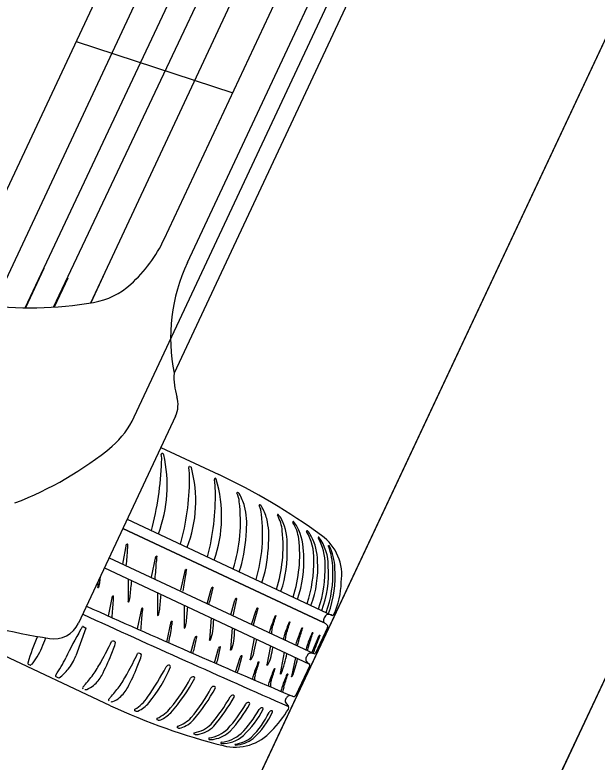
# Model space of a CAD drawing. Extents: x 14104283 to 14128447, y 8633203 to 8671666.
# Drawn here: x 14117728.91 to 14117736.05, y 8668581.86 to 8668591.02 of the extents above; entities that cross this region are included whole.
import ezdxf

# ---------------------------------------------------------------- set-up
doc = ezdxf.new("R2010")
doc.units = 0
for name, color, linetype in [('Cell', 7, 'Continuous'), ('Default', 7, 'Continuous'), ('TC_SubstrataExistingPavement', 7, 'Continuous'), ('Terrain', 7, 'Continuous')]:
    doc.layers.add(name, color=color, linetype=linetype)

msp = doc.modelspace()

# ---------------------------------------------------------------- linework, layer by layer
at = {"layer": 'Cell'}
for p, q in [((14117733.2129, 8668598.2837), (14117728.7801, 8668588.8216)), ((14117734.2301, 8668593.8209), (14117730.8598, 8668586.6268)), ((14117729.6583, 8668590.6961), (14117731.5801, 8668590.0684)), ((14117729.2629, 8668587.9118), (14117729.0371, 8668587.4298)), ((14117729.9905, 8668587.8175), (14117729.8372, 8668587.4903)), ((14117729.5556, 8668587.793), (14117729.3897, 8668587.439)), ((14117730.8779, 8668586.0999), (14117729.6882, 8668583.5604)), ((14117730.6989, 8668585.7179), (14117731.4098, 8668585.3848)), ((14117730.723, 8668585.6407), (14117730.723, 8668585.6407)), ((14117730.7344, 8668585.6279), (14117730.7344, 8668585.6279)), ((14117731.0607, 8668585.4808), (14117731.0607, 8668585.4808)), ((14117731.0728, 8668585.4693), (14117731.0728, 8668585.4693)), ((14117731.3576, 8668585.3223), (14117731.3576, 8668585.3223)), ((14117731.3643, 8668585.3386), (14117731.3643, 8668585.3386)), ((14117731.3764, 8668585.3271), (14117731.3764, 8668585.3271)), ((14117730.2858, 8668584.8361), (14117732.8026, 8668583.657)), ((14117732.1839, 8668584.8305), (14117732.1839, 8668584.8305)), ((14117732.3721, 8668584.7437), (14117732.3721, 8668584.7437)), ((14117732.5421, 8668584.6304), (14117732.5421, 8668584.6304)), ((14117730.2318, 8668584.2851), (14117730.2779, 8668584.5285)), ((14117730.0642, 8668584.3631), (14117732.5742, 8668583.1872)), ((14117730.5845, 8668584.1263), (14117730.6384, 8668584.3783)), ((14117730.0058, 8668584.2384), (14117732.516, 8668583.0623)), ((14117730.9454, 8668583.9659), (14117730.9993, 8668584.218)), ((14117729.9251, 8668584.066), (14117729.9248, 8668584.0012)), ((14117730.2974, 8668584.1017), (14117730.2965, 8668583.8271)), ((14117731.2656, 8668583.8003), (14117731.3157, 8668583.9788)), ((14117731.3361, 8668583.9968), (14117731.296, 8668583.822)), ((14117732.172, 8668583.9525), (14117732.172, 8668583.9525)), ((14117730.0813, 8668582.5489), (14117727.1097, 8668583.941)), ((14117730.0571, 8668583.6488), (14117730.1031, 8668583.8922)), ((14117730.6587, 8668583.9325), (14117730.6577, 8668583.6579)), ((14117732.376, 8668583.8569), (14117732.376, 8668583.8569)), ((14117730.9862, 8668583.779), (14117730.9852, 8668583.5045)), ((14117731.5572, 8668583.6633), (14117731.6074, 8668583.8417)), ((14117732.5405, 8668583.7798), (14117732.5405, 8668583.7798)), ((14117730.4097, 8668583.4899), (14117730.4637, 8668583.742)), ((14117731.8116, 8668583.5439), (14117731.868, 8668583.7225)), ((14117732.6733, 8668583.7176), (14117732.6733, 8668583.7176)), ((14117732.7568, 8668583.6785), (14117732.7568, 8668583.6785)), ((14117730.7706, 8668583.3296), (14117730.8246, 8668583.5817)), ((14117731.3157, 8668583.6247), (14117731.2945, 8668583.3569)), ((14117732.8026, 8668583.657), (14117732.8026, 8668583.657)), ((14117729.7759, 8668583.4997), (14117729.6537, 8668583.1608)), ((14117729.7455, 8668583.5192), (14117729.7645, 8668583.5092)), ((14117729.7648, 8668583.509), (14117729.7736, 8668583.5047)), ((14117731.5735, 8668583.5039), (14117731.5523, 8668583.2361)), ((14117732.7449, 8668583.5078), (14117732.5977, 8668583.1935)), ((14117732.6957, 8668583.5711), (14117732.6957, 8668583.5711)), ((14117732.5512, 8668583.198), (14117732.6395, 8668583.4118)), ((14117730.093, 8668583.3367), (14117730.093, 8668583.3367)), ((14117730.1409, 8668583.3222), (14117730.1409, 8668583.3222)), ((14117731.0671, 8668583.199), (14117731.1172, 8668583.3774)), ((14117731.1376, 8668583.3954), (14117731.0975, 8668583.2207)), ((14117731.843, 8668583.3776), (14117731.7933, 8668583.1179)), ((14117732.203, 8668583.3611), (14117732.203, 8668583.3611)), ((14117730.0903, 8668583.1743), (14117730.1352, 8668583.2869)), ((14117731.357, 8668583.0728), (14117731.4071, 8668583.2512)), ((14117731.4275, 8668583.2692), (14117731.3874, 8668583.0945)), ((14117732.0431, 8668583.2839), (14117731.9986, 8668583.051)), ((14117732.3523, 8668583.2912), (14117732.3523, 8668583.2912)), ((14117732.476, 8668583.2332), (14117732.476, 8668583.2332)), ((14117730.4091, 8668583.025), (14117730.454, 8668583.1376)), ((14117730.4118, 8668583.1874), (14117730.4118, 8668583.1874)), ((14117730.4597, 8668583.1729), (14117730.4597, 8668583.1729)), ((14117731.6155, 8668582.9614), (14117731.6719, 8668583.14)), ((14117731.6923, 8668583.158), (14117731.6458, 8668582.9831)), ((14117732.2131, 8668583.2042), (14117732.1635, 8668582.9445)), ((14117732.2454, 8668583.1891), (14117732.2454, 8668583.1891)), ((14117732.3513, 8668583.1395), (14117732.3005, 8668582.9075)), ((14117732.528, 8668583.1917), (14117732.528, 8668583.1917)), ((14117729.0713, 8668583.0594), (14117729.0994, 8668583.0467)), ((14117732.526, 8668583.0404), (14117732.3563, 8668582.6782)), ((14117732.4828, 8668583.0951), (14117732.4828, 8668583.0951)), ((14117729.4399, 8668582.8909), (14117729.4139, 8668582.9026)), ((14117731.8255, 8668582.8713), (14117731.8255, 8668582.8713)), ((14117729.7734, 8668582.814), (14117729.7391, 8668582.7756)), ((14117732.0203, 8668582.7886), (14117732.0203, 8668582.7886)), ((14117730.0922, 8668582.6646), (14117730.0579, 8668582.6262)), ((14117732.1704, 8668582.7252), (14117732.1704, 8668582.7252)), ((14117732.232, 8668582.585), (14117732.2634, 8668582.5399)), ((14117730.392, 8668582.4819), (14117730.3795, 8668582.4871)), ((14117730.6659, 8668582.3712), (14117730.6534, 8668582.3763)), ((14117730.9157, 8668582.2729), (14117730.9032, 8668582.278)), ((14117731.1209, 8668582.194), (14117731.1084, 8668582.1991)), ((14117731.2923, 8668582.1348), (14117731.2923, 8668582.1348))]:
    msp.add_line(p, q, dxfattribs=at)
for points in [[(14117735.5454, 8668602.1923), (14117732.0927, 8668594.8222), (14117728.6399, 8668587.4522)], [(14117729.0329, 8668587.4298), (14117732.4371, 8668594.6609), (14117735.8141, 8668601.9046)], [(14117730.3716, 8668586.0916), (14117734.0354, 8668593.9121), (14117737.6992, 8668601.7326)], [(14117729.3823, 8668587.4385), (14117732.7293, 8668594.524), (14117736.0311, 8668601.6306)], [(14117729.8387, 8668587.4905), (14117733.0558, 8668594.371), (14117736.2832, 8668601.2467)], [(14117730.7393, 8668588.2735), (14117733.4986, 8668594.1635), (14117736.258, 8668600.0536)], [(14117731.0244, 8668587.9845), (14117733.8435, 8668594.002), (14117736.6627, 8668600.0195)], [(14117730.2321, 8668584.7215), (14117732.6957, 8668583.5711), (14117730.2335, 8668584.7244)], [(14117732.6383, 8668584.6154), (14117732.6383, 8668584.6154), (14117732.6383, 8668584.6154)], [(14117732.7634, 8668584.5121), (14117732.7634, 8668584.5121), (14117732.7634, 8668584.5121)], [(14117731.6277, 8668583.8597), (14117731.5804, 8668583.6528), (14117731.5804, 8668583.6528)], [(14117731.8884, 8668583.7405), (14117731.8325, 8668583.5347), (14117731.8325, 8668583.5347)], [(14117732.492, 8668583.161), (14117732.4877, 8668583.1517), (14117732.4833, 8668583.1424)], [(14117731.4374, 8668582.0866), (14117731.4374, 8668582.0866), (14117731.4374, 8668582.0866)], [(14117731.611, 8668582.0663), (14117731.611, 8668582.0663), (14117731.611, 8668582.0663)]]:
    msp.add_lwpolyline(points, dxfattribs=at)
for centre, radius, start, end in [((14117729.153, 8668589.0167), 1.7517, 312.2275, 334.89759), ((14117733.0082, 8668587.0551), 2.1907, 154.89759, 191.27376), ((14117729.7177, 8668588.3945), 0.9115, 279.8359, 312.2275), ((14117729.0948, 8668591.9875), 4.558, 262.26529, 279.8359), ((14117731.6729, 8668586.5794), 0.8144, 176.66709, 197.13512), ((14117730.576, 8668586.2413), 0.3333, 334.89759, 17.13512), ((14117729.3722, 8668586.5598), 1.1036, 311.40518, 334.89759), ((14117727.3744, 8668589.0405), 4.288, 290.95197, 309.50417), ((14117729.064, 8668585.252), 1.7122, 339.64512, 12.68113), ((14117730.7131, 8668585.6325), 0.00986, 89.51829, 191.4245), ((14117730.4041, 8668585.57), 0.3054, 354.62987, 11.4245), ((14117730.7129, 8668585.6104), 0.032, 71.66152, 89.51829), ((14117730.7115, 8668585.619), 0.0246, 21.17378, 62.15382), ((14117726.8897, 8668585.6775), 3.8209, 345.13026, 357.95881), ((14117729.5681, 8668585.0592), 1.5596, 338.66162, 15.24509), ((14117731.05, 8668585.4729), 0.00986, 83.96247, 191.4616), ((14117730.5236, 8668585.3661), 0.5273, 356.11126, 11.4616), ((14117731.045, 8668585.4258), 0.0571, 74.03628, 83.96247), ((14117731.0572, 8668585.4649), 0.0163, 15.86944, 77.28809), ((14117728.1275, 8668585.329), 2.9221, 344.13815, 0.026), ((14117729.8449, 8668584.8656), 1.5995, 340.65057, 16.77019), ((14117731.3736, 8668585.3252), 0.0163, 124.94678, 190.52932), ((14117730.0596, 8668585.1658), 1.3074, 0.69872, 6.87414), ((14117731.3607, 8668585.3227), 0.0163, 15.86944, 77.28809), ((14117728.0198, 8668578.2271), 7.9199, 54.03551, 64.65673), ((14117728.4065, 8668585.1217), 2.9611, 345.37905, 1.16192), ((14117731.6393, 8668585.1591), 0.00765, 65.4326, 207.38163), ((14117731.4042, 8668585.0373), 0.2571, 3.00554, 27.38163), ((14117731.6257, 8668585.1292), 0.0405, 30.96813, 65.4326), ((14117731.1592, 8668584.8492), 0.5846, 14.67251, 30.96813), ((14117729.6685, 8668584.8129), 2.0066, 343.00273, 6.81087), ((14117730.909, 8668584.7837), 0.8432, 353.96495, 14.67251), ((14117731.9116, 8668585.005), 0.00765, 65.4326, 207.38163), ((14117731.6765, 8668584.8833), 0.2571, 3.00554, 27.38163), ((14117731.8979, 8668584.9751), 0.0405, 30.96813, 65.4326), ((14117731.4314, 8668584.6952), 0.5846, 14.67251, 30.96813), ((14117729.954, 8668584.6565), 1.9937, 343.64971, 6.92091), ((14117732.1355, 8668584.8876), 0.00765, 65.4326, 207.38163), ((14117731.7371, 8668584.6579), 0.4522, 4.34804, 30.02204), ((14117731.9368, 8668584.7039), 0.2777, 27.12368, 43.36601), ((14117727.885, 8668585.6314), 2.5294, 341.66969, 341.73482), ((14117731.1812, 8668584.6297), 0.8432, 353.96495, 14.67251), ((14117731.5487, 8668584.5377), 0.6995, 356.68497, 24.749), ((14117732.3236, 8668584.8008), 0.00765, 65.4326, 207.38163), ((14117731.8837, 8668584.5204), 0.514, 8.51586, 32.59027), ((14117732.1249, 8668584.6171), 0.2777, 27.12368, 43.36601), ((14117730.0101, 8668584.7359), 1.7379, 343.34151, 358.65358), ((14117730.4147, 8668584.5026), 1.7834, 342.86754, 6.10002), ((14117731.7025, 8668584.409), 0.7486, 359.43854, 26.563), ((14117732.4937, 8668584.6875), 0.00765, 65.4326, 207.38163), ((14117731.9528, 8668584.3613), 0.624, 358.00932, 31.13455), ((14117732.295, 8668584.5038), 0.2777, 27.12368, 43.36601), ((14117730.6188, 8668584.407), 1.7834, 342.86754, 6.10002), ((14117732.0049, 8668584.3299), 0.6156, 359.29393, 29.22026), ((14117732.6337, 8668584.6119), 0.00572, 36.87907, 203.06227), ((14117732.0682, 8668584.2866), 0.6468, 358.95587, 29.97164), ((14117732.1614, 8668584.2647), 0.5919, 359.54364, 36.32543), ((14117732.3185, 8668584.1515), 0.6003, 351.63919, 54.03551), ((14117730.2844, 8668584.5274), 0.00664, 3.72939, 170.23221), ((14117729.9955, 8668584.5013), 0.2967, 354.45898, 5.12379), ((14117730.2823, 8668584.5819), 1.7379, 343.34151, 358.65358), ((14117730.8661, 8668584.4099), 1.3836, 340.69279, 3.61658), ((14117732.7588, 8668584.5087), 0.00572, 36.87907, 203.06227), ((14117732.039, 8668584.2201), 0.7698, 0.54569, 21.83695), ((14117732.2123, 8668584.2241), 0.6219, 1.10234, 27.59609), ((14117721.0532, 8668585.1031), 9.2591, 354.81173, 356.09607), ((14117721.407, 8668584.9473), 9.2591, 354.79228, 356.09607), ((14117730.645, 8668584.3772), 0.00664, 3.72939, 170.23221), ((14117730.2869, 8668584.3889), 0.3649, 348.61204, 358.2283), ((14117731.0702, 8668584.3143), 1.3836, 340.69279, 3.61658), ((14117730.9657, 8668584.3161), 1.6108, 341.39998, 0.83813), ((14117731.3652, 8668584.2302), 1.2586, 339.03262, 4.19569), ((14117731.0059, 8668584.2169), 0.00664, 3.72939, 170.23221), ((14117729.1343, 8668585.0814), 2.6772, 340.60831, 341.63116), ((14117731.1393, 8668584.2348), 1.576, 341.54381, 1.45488), ((14117731.498, 8668584.1679), 1.2586, 339.03262, 4.19569), ((14117731.4593, 8668584.163), 1.351, 339.63869, 2.73356), ((14117731.4917, 8668584.1378), 1.3459, 340.04536, 4.18557), ((14117720.7438, 8668585.0537), 9.2591, 353.93616, 354.30413), ((14117727.4105, 8668584.6692), 3.6314, 348.64863, 351.88447), ((14117730.6478, 8668584.2286), 0.3649, 348.61204, 358.2283), ((14117731.6638, 8668597.1243), 13.9477, 248.83628, 260.37001), ((14117729.3754, 8668584.1367), 0.579, 346.30285, 353.93616), ((14117721.1155, 8668584.8796), 9.2591, 353.93616, 355.05666), ((14117729.4065, 8668584.9273), 2.6772, 341.12519, 341.63116), ((14117731.909, 8668584.0894), 1.0038, 335.10352, 358.55813), ((14117729.9315, 8668584.0012), 0.00664, 179.80002, 346.30285), ((14117731.8605, 8668583.7782), 0.5805, 157.51064, 159.78835), ((14117731.33, 8668583.9981), 0.00625, 347.78152, 159.57588), ((14117730.1097, 8668583.8911), 0.00664, 3.72939, 170.23221), ((14117729.8208, 8668583.865), 0.2967, 354.45898, 5.12379), ((14117729.7471, 8668583.9626), 0.579, 346.30285, 353.93616), ((14117721.4767, 8668584.7103), 9.2591, 353.93616, 355.05666), ((14117732.1521, 8668583.6412), 0.5805, 157.51064, 159.78835), ((14117731.6216, 8668583.8611), 0.00625, 347.78152, 159.57588), ((14117777.5818, 8668689.6545), 116.1721, 245.705975, 247.066081), ((14117720.8785, 8668584.4668), 9.2591, 354.81173, 356.09607), ((14117730.3031, 8668583.8271), 0.00664, 179.80002, 346.30285), ((14117731.0932, 8668583.8673), 0.2078, 338.50854, 347.42865), ((14117721.2322, 8668584.311), 9.2591, 354.79228, 356.09607), ((14117730.4702, 8668583.7409), 0.00664, 3.72939, 170.23221), ((14117730.1121, 8668583.7526), 0.3649, 348.61204, 358.2283), ((14117730.1083, 8668583.7934), 0.579, 346.30285, 353.93616), ((14117721.8042, 8668584.5569), 9.2591, 353.93616, 355.05666), ((14117732.4128, 8668583.5219), 0.5805, 157.51064, 159.78835), ((14117731.8823, 8668583.7418), 0.00625, 347.78152, 159.57588), ((14117804.4475, 8668746.936), 179.5456, 245.411906, 246.294373), ((14117730.6644, 8668583.6578), 0.00664, 179.80002, 346.30285), ((14117730.8311, 8668583.5806), 0.00664, 3.72939, 170.23221), ((14117730.473, 8668583.5923), 0.3649, 348.61204, 358.2283), ((14117722.1244, 8668584.4069), 9.2591, 354.14532, 355.05666), ((14117734.6309, 8668582.597), 2.7402, 157.37234, 160.8407), ((14117719.9713, 8668587.3592), 12.6938, 342.25584, 342.99805), ((14117732.1059, 8668583.6491), 0.00474, 339.76307, 154.07602), ((14117732.7891, 8668583.5883), 0.0949, 121.15858, 190.38665), ((14117732.7459, 8668583.5359), 0.1337, 64.91545, 92.53157), ((14117732.8039, 8668583.6741), 0.0171, 265.51883, 334.98709), ((14117729.3863, 8668583.7018), 0.3333, 260.37001, 334.89759), ((14117731.5238, 8668582.4487), 2.0837, 149.15916, 150.28434), ((14117729.7413, 8668583.513), 0.00755, 55.45509, 149.15916), ((14117729.7717, 8668583.5008), 0.00438, 344.88989, 64.084), ((14117727.2357, 8668584.0329), 3.6314, 348.64863, 351.88447), ((14117730.9919, 8668583.5044), 0.00664, 179.80002, 346.30285), ((14117730.4358, 8668583.6399), 0.579, 346.30285, 353.93616), ((14117722.3822, 8668584.2861), 9.2591, 354.14532, 355.05666), ((14117732.3983, 8668583.3744), 0.3761, 161.08723, 169.49862), ((14117732.2396, 8668583.4486), 0.1833, 166.75171, 186.014), ((14117734.8028, 8668582.5197), 2.7402, 157.37234, 160.8407), ((14117720.1432, 8668587.2819), 12.6938, 342.25584, 342.99805), ((14117732.2778, 8668583.5718), 0.00474, 339.76307, 154.07602), ((14117734.9572, 8668582.4478), 2.7402, 157.37234, 160.8407), ((14117720.2977, 8668587.21), 12.6938, 342.25584, 342.99805), ((14117732.4322, 8668583.5), 0.00474, 339.76307, 154.07602), ((14117732.1736, 8668582.7532), 0.9704, 54.80341, 57.44692), ((14117732.7141, 8668583.5192), 0.0328, 339.6471, 55.17762), ((14117731.0039, 8668582.5478), 2.0069, 154.92195, 164.85669), ((14117734.9533, 8668580.4913), 6.0324, 150.28434, 153.99444), ((14117731.662, 8668583.1769), 0.5805, 157.51064, 159.78835), ((14117731.1315, 8668583.3967), 0.00625, 347.78152, 159.57588), ((14117730.9673, 8668583.5001), 0.3698, 336.94319, 354.14631), ((14117732.4244, 8668583.3478), 0.2218, 161.28123, 176.55092), ((14117732.3866, 8668583.363), 0.1615, 161.87637, 184.42749), ((14117735.0826, 8668582.389), 2.7402, 157.37234, 160.8407), ((14117720.4231, 8668587.1513), 12.6938, 342.25584, 342.99805), ((14117732.5576, 8668583.4412), 0.00474, 339.76307, 154.07602), ((14117658.4804, 8668611.4488), 79.2933, 339.122047, 339.289874), ((14117732.6448, 8668583.4098), 0.00559, 336.26715, 159.09123), ((14117725.3111, 8668584.9026), 4.2561, 337.29221, 339.04972), ((14117726.5961, 8668584.9663), 3.8579, 331.04809, 335.01419), ((14117730.1097, 8668583.3056), 0.0353, 28.00116, 118.32122), ((14117730.0191, 8668583.3238), 0.1218, 342.37474, 359.24191), ((14117731.3012, 8668583.3569), 0.00664, 179.80002, 346.30285), ((14117731.2251, 8668583.3794), 0.3698, 336.94319, 354.14631), ((14117722.7942, 8668585.1695), 9.2591, 347.83504, 348.74637), ((14117736.1662, 8668582.1974), 3.9676, 163.15611, 163.99762), ((14117732.873, 8668583.1673), 0.5157, 160.27443, 167.06856), ((14117728.4392, 8668583.5936), 0.8652, 320.98469, 337.29221), ((14117730.8947, 8668583.2659), 0.2078, 338.50854, 347.42865), ((14117731.9519, 8668583.0507), 0.5805, 157.51064, 159.78835), ((14117731.4214, 8668583.2706), 0.00625, 347.78152, 159.57588), ((14117731.559, 8668583.2361), 0.00664, 179.80002, 346.30285), ((14117731.4838, 8668583.2962), 0.3698, 330.63291, 347.83602), ((14117722.9994, 8668585.1026), 9.2591, 347.83504, 348.57751), ((14117733.3857, 8668582.9628), 0.9491, 159.94137, 163.44423), ((14117734.0643, 8668582.7231), 1.6491, 160.1684, 162.27998), ((14117727.9174, 8668583.9238), 1.7961, 326.20716, 333.99444), ((14117729.1331, 8668583.3486), 0.5535, 320.69185, 340.16681), ((14117727.7209, 8668584.1205), 2.5513, 331.9414, 338.23242), ((14117726.9149, 8668584.8169), 3.8579, 331.04809, 335.01419), ((14117730.4285, 8668583.1563), 0.0353, 28.00116, 118.32122), ((14117730.3379, 8668583.1745), 0.1218, 342.37474, 359.24191), ((14117732.2167, 8668582.9394), 0.5805, 157.51064, 159.78835), ((14117731.6862, 8668583.1593), 0.00625, 347.78152, 159.57588), ((14117731.6891, 8668583.2294), 0.3698, 330.63291, 347.83602), ((14117730.0155, 8668583.678), 2.2829, 341.17905, 347.63548), ((14117730.4792, 8668583.5677), 1.9481, 340.10668, 346.94037), ((14117732.533, 8668583.1182), 0.0553, 154.0411, 204.6322), ((14117732.5425, 8668583.1383), 0.0553, 105.16298, 155.75408), ((14117732.5441, 8668583.1169), 0.0765, 66.60732, 102.16466), ((14117732.5821, 8668583.2048), 0.0192, 246.60732, 324.19907), ((14117729.0764, 8668583.0684), 0.0104, 159.59202, 240.63165), ((14117729.1041, 8668583.0549), 0.00943, 239.83111, 320.98469), ((14117728.3734, 8668583.9831), 1.8268, 325.47033, 331.04809), ((14117730.7977, 8668583.0074), 0.0372, 81.84271, 151.1218), ((14117730.8008, 8668583.0289), 0.0155, 352.95181, 81.84271), ((14117731.1846, 8668583.1397), 0.2078, 338.50854, 347.42865), ((14117731.7999, 8668583.1171), 0.00664, 173.48973, 339.99256), ((14117734.4233, 8668582.0307), 2.7402, 157.37234, 160.8407), ((14117719.7638, 8668586.793), 12.6938, 342.25584, 342.99805), ((14117731.8983, 8668583.0829), 0.00474, 339.76307, 154.07602), ((14117732.0052, 8668583.0503), 0.00664, 173.48973, 339.99256), ((14117732.5505, 8668583.1306), 0.0765, 207.63051, 243.18785), ((14117732.5073, 8668583.0452), 0.0192, 345.5961, 63.18785), ((14117729.0366, 8668583.4275), 0.6781, 307.71807, 320.69185), ((14117728.7718, 8668583.7089), 1.3432, 318.21621, 325.47033), ((14117728.6922, 8668583.8337), 1.8268, 325.47033, 331.04809), ((14117728.0397, 8668583.9711), 2.5513, 331.9414, 338.23242), ((14117726.6968, 8668585.2692), 4.6461, 325.73289, 331.1218), ((14117729.2813, 8668583.6471), 1.6553, 320.08091, 338.00087), ((14117731.4431, 8668583.0283), 0.2078, 338.50854, 347.42865), ((14117734.6182, 8668581.948), 2.7402, 157.37234, 160.8407), ((14117719.9587, 8668586.7103), 12.6938, 342.25584, 342.99805), ((14117732.0932, 8668583.0002), 0.00474, 339.76307, 154.07602), ((14117732.1701, 8668582.9437), 0.00664, 173.48973, 339.99256), ((14117732.2502, 8668582.934), 0.00474, 339.76307, 154.07602), ((14117729.4224, 8668582.9155), 0.0154, 142.98691, 236.86187), ((14117729.4454, 8668582.903), 0.0133, 245.45161, 296.99507), ((14117729.6074, 8668583.1149), 0.4136, 310.0553, 331.9414), ((14117729.2509, 8668583.8471), 2.0525, 319.76615, 332.0567), ((14117729.1212, 8668583.9521), 2.2605, 318.67362, 331.88892), ((14117731.0967, 8668582.8673), 0.0372, 81.84271, 151.1218), ((14117731.0998, 8668582.8889), 0.0155, 352.95181, 81.84271), ((14117731.9398, 8668582.8831), 0.1149, 155.86854, 185.88527), ((14117732.0321, 8668582.8824), 0.1833, 166.75171, 186.7399), ((14117732.1346, 8668582.8004), 0.1149, 155.86854, 185.88527), ((14117734.7752, 8668581.8818), 2.7402, 157.37234, 160.8407), ((14117720.1157, 8668586.644), 12.6938, 342.25584, 342.99805), ((14117732.3061, 8668582.9077), 0.00566, 181.74052, 329.86231), ((14117729.7535, 8668582.7684), 0.0161, 153.45834, 225.25511), ((14117729.6781, 8668583.0308), 0.3036, 291.557, 310.0553), ((14117729.0906, 8668583.5596), 1.3432, 318.21621, 325.47033), ((14117729.9262, 8668582.9656), 0.4136, 310.0553, 331.9414), ((14117729.5036, 8668583.7287), 2.0525, 319.76615, 332.0567), ((14117729.3739, 8668583.8337), 2.2605, 319.76622, 331.88892), ((14117731.3494, 8668582.749), 0.0372, 81.84271, 151.1218), ((14117731.3524, 8668582.7705), 0.0155, 352.95181, 81.84271), ((14117732.2269, 8668582.7996), 0.1833, 166.75171, 186.7399), ((14117735.9843, 8668581.6314), 3.9676, 163.15611, 163.99762), ((14117733.0048, 8668582.5508), 0.8301, 164.30663, 168.49854), ((14117729.7754, 8668582.7845), 0.0388, 252.92123, 291.557), ((14117731.5823, 8668582.6399), 0.0372, 81.84271, 151.1218), ((14117731.5853, 8668582.6614), 0.0155, 352.95181, 81.84271), ((14117732.3281, 8668582.5676), 0.1189, 126.09935, 143.24512), ((14117732.2832, 8668582.6292), 0.0426, 89.61313, 126.09935), ((14117732.283, 8668582.6), 0.0719, 65.25077, 89.61313), ((14117732.3278, 8668582.6946), 0.0328, 243.31806, 330.14807), ((14117730.0723, 8668582.619), 0.0161, 153.45834, 225.25511), ((14117730.0942, 8668582.6352), 0.0388, 252.92123, 291.557), ((14117729.9969, 8668582.8814), 0.3036, 291.557, 310.0553), ((14117730.12, 8668582.9369), 0.5038, 300.8771, 325.73289), ((14117730.2561, 8668582.8315), 0.3844, 294.82498, 320.08091), ((14117729.7461, 8668583.6731), 2.0697, 319.29492, 330.62291), ((14117729.6166, 8668583.7789), 2.2781, 319.40961, 330.5693), ((14117731.7723, 8668582.5508), 0.0372, 81.84271, 151.1218), ((14117731.7753, 8668582.5724), 0.0155, 352.95181, 81.84271), ((14117732.2696, 8668582.6112), 0.0459, 143.24512, 214.89985), ((14117733.411, 8668589.7349), 7.9199, 245.13844, 255.75966), ((14117730.3837, 8668582.496), 0.00986, 120.8771, 247.69876), ((14117730.4039, 8668582.512), 0.0323, 248.40211, 294.82498), ((14117730.4565, 8668582.8185), 0.4679, 294.76786, 320.56543), ((14117730.2153, 8668583.4403), 1.7559, 317.94534, 330.24488), ((14117730.0909, 8668583.5432), 1.9584, 318.18216, 330.2189), ((14117730.7926, 8668583.108), 1.2662, 314.64266, 331.43604), ((14117730.8234, 8668583.1113), 1.2847, 313.67357, 331.79971), ((14117731.9372, 8668582.4846), 0.0372, 81.84271, 151.1218), ((14117731.9403, 8668582.5061), 0.0155, 352.95181, 81.84271), ((14117732.0581, 8668582.4488), 0.0372, 86.5995, 151.1218), ((14117730.871, 8668583.3691), 1.6383, 316.41681, 328.27705), ((14117732.0589, 8668582.4759), 0.0101, 338.75955, 81.80798), ((14117732.2392, 8668582.523), 0.0296, 328.9118, 34.89985), ((14117730.6575, 8668582.3853), 0.00986, 120.8771, 247.69876), ((14117730.4056, 8668582.9259), 0.6233, 297.91996, 311.52932), ((14117730.7621, 8668582.6998), 0.428, 289.12199, 316.09869), ((14117731.034, 8668582.941), 1.0991, 315.02698, 334.43936), ((14117731.1576, 8668582.8848), 0.9998, 312.37809, 335.62811), ((14117730.6742, 8668582.4319), 0.0612, 262.16606, 292.28056), ((14117730.8378, 8668582.6176), 0.3578, 287.79921, 317.01616), ((14117731.044, 8668582.5951), 0.3839, 279.52353, 314.92901), ((14117731.1003, 8668582.5347), 0.3425, 279.24727, 315.9721), ((14117730.9074, 8668582.2869), 0.00986, 120.8771, 247.69876), ((14117730.924, 8668582.3335), 0.0612, 262.16606, 292.28056), ((14117731.1126, 8668582.208), 0.00986, 120.8771, 247.69876), ((14117731.214, 8668582.5983), 0.4525, 279.79204, 312.38404), ((14117731.3029, 8668582.4886), 0.3527, 278.40525, 314.58946), ((14117731.3959, 8668582.5302), 0.4318, 275.93613, 311.56405), ((14117731.6105, 8668582.6402), 0.6003, 255.75966, 318.15599), ((14117731.1295, 8668582.307), 0.1133, 265.6357, 283.16642), ((14117731.296, 8668582.1439), 0.00986, 120.8771, 247.69876), ((14117731.315, 8668582.2449), 0.1124, 258.35409, 290.54249), ((14117731.4605, 8668582.4589), 0.373, 266.44232, 312.10262), ((14117731.5602, 8668582.4629), 0.3904, 277.44288, 310.07487), ((14117731.6011, 8668582.4375), 0.3713, 271.52767, 308.35203), ((14117731.4414, 8668582.0931), 0.00766, 96.71845, 238.06499), ((14117731.6124, 8668582.071), 0.00498, 108.614, 253.289)]:
    msp.add_arc(centre, radius, start, end, dxfattribs=at)
at = {"layer": 'Default'}
msp.add_lwpolyline([(14117726.8629, 8668570.9517), (14117747.2764, 8668614.4053), (14117750.2644, 8668612.928), (14117729.851, 8668569.4744)], close=True, dxfattribs=at)
at = {"layer": 'TC_SubstrataExistingPavement'}
msp.add_line((14117719.0319, 8668546.444), (14117791.4655, 8668700.6317), dxfattribs=at)
at = {"layer": 'Terrain'}
msp.add_line((14117716.0438, 8668547.9213), (14117788.4775, 8668702.109), dxfattribs=at)

doc.saveas('drawing.dxf')
